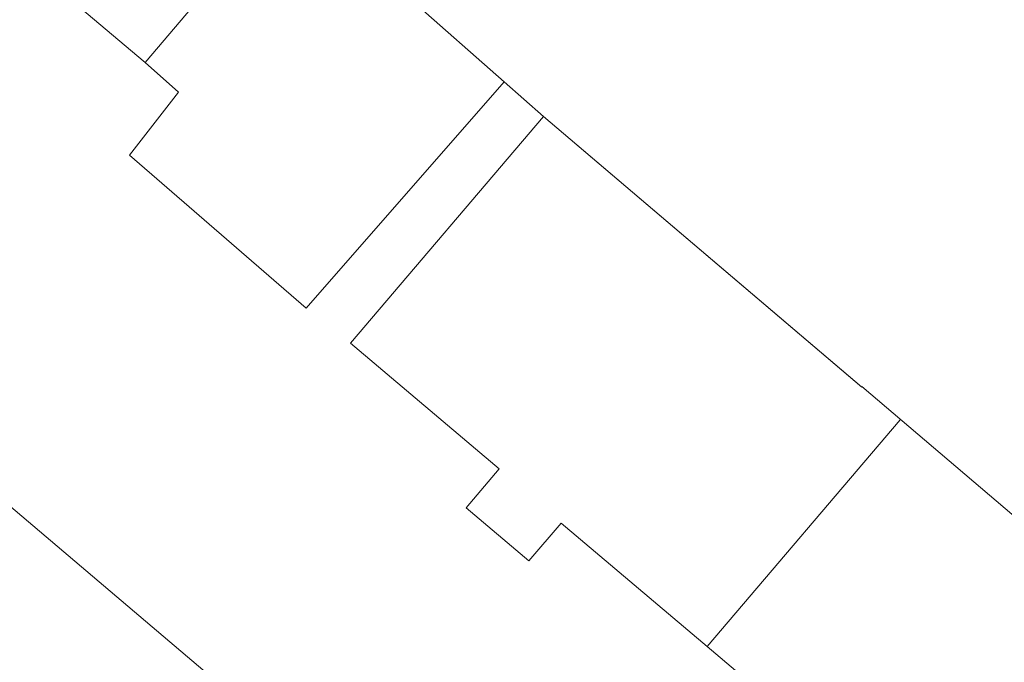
# Model space of a CAD drawing. Header units: metres. Extents: x 187916 to 189411, y 333285 to 334910.
# Tile 290 of 348: x 188938 to 188974, y 333964 to 333987. Entities that reach past the tile are written whole.
import ezdxf

# ---------------------------------------------------------------- set-up
doc = ezdxf.new("R2010")
doc.units = ezdxf.units.M
for name, color, linetype, lineweight in [('B-ME-OG-BEBOUWING_HOOFDGEBOUW-G', 253, 'Continuous', 18), ('B-WE-OG-BEBOUWING-GV', 253, 'Continuous', 15), ('B-WE-OG-TERREIN_ERF-GV', 253, 'Continuous', 15), ('B-WE-VH-OPENVERHARDING_BETONSTRAATSTEEN-GV', 253, 'Continuous', 15)]:
    doc.layers.add(name, color=color, linetype=linetype, lineweight=lineweight)

# ---------------------------------------------------------------- blocks, each defined once
blk = doc.blocks.new('DTM')
at = {"layer": 'B-ME-OG-BEBOUWING_HOOFDGEBOUW-G', "ltscale": 0.2, "flags": 128}
blk.add_lwpolyline([(188980.339, 333958.386), (188982.921, 333961.45), (188968.459, 333973.767)], dxfattribs=at)
at = {"layer": 'B-WE-OG-BEBOUWING-GV', "ltscale": 0.2, "flags": 128}
blk.add_lwpolyline([(188929.118, 333996.832), (188934.412, 333992.366), (188933.195, 333990.939), (188935.499, 333988.998), (188936.649, 333990.344), (188942.281, 333985.597), (188949.392, 333993.978), (188936.195, 334005.174)], close=True, dxfattribs=at)
for points in [[(188968.445, 333973.751), (188956.831, 333983.633), (188949.785, 333975.351), (188955.212, 333970.758), (188954.002, 333969.338), (188956.296, 333967.396), (188957.476, 333968.781), (188962.804, 333964.268), (188969.853, 333972.553)], [(188969.853, 333972.553), (188962.804, 333964.268), (188968.132, 333959.755), (188966.926, 333958.331), (188969.246, 333956.362), (188970.434, 333957.764), (188975.96, 333953.087), (188978.65, 333956.265), (188979.183, 333955.811), (188980.037, 333956.816), (188979.506, 333957.271), (188980.406, 333958.329)]]:
    blk.add_lwpolyline(points, dxfattribs=at)
at = {"layer": 'B-WE-OG-TERREIN_ERF-GV', "ltscale": 0.2, "flags": 128}
for points in [[(188980.406, 333958.329), (188979.506, 333957.271), (188980.037, 333956.816), (188979.183, 333955.811), (188978.65, 333956.265), (188975.96, 333953.087), (188970.434, 333957.764), (188969.246, 333956.362), (188966.926, 333958.331), (188968.132, 333959.755), (188962.804, 333964.268), (188957.476, 333968.781), (188956.296, 333967.396), (188954.002, 333969.338), (188955.212, 333970.758), (188949.785, 333975.351), (188956.831, 333983.633), (188955.39, 333984.899), (188948.161, 333976.63), (188941.713, 333982.212), (188943.502, 333984.512), (188942.281, 333985.597), (188936.649, 333990.344)], [(188932.209, 333973.754), (188964.147, 333946.649), (188962.86, 333945), (188969.725, 333939.226), (188973.637, 333933.608), (188974.505, 333934.528), (188970.479, 333939.997), (188973.25, 333943.244)], [(188934.912, 333964.721), (188944.045, 333956.969), (188952.428, 333950.262), (188960.628, 333943.368), (188972.845, 333932.768), (188973.637, 333933.608), (188969.725, 333939.226), (188962.86, 333945), (188964.147, 333946.649), (188932.209, 333973.754)]]:
    blk.add_lwpolyline(points, dxfattribs=at)
blk.add_lwpolyline([(188949.392, 333993.978), (188942.281, 333985.597), (188943.502, 333984.512), (188941.713, 333982.212), (188948.161, 333976.63), (188955.39, 333984.899), (188952.019, 333987.86), (188953.836, 333990.131)], close=True, dxfattribs=at)
at = {"layer": 'B-WE-VH-OPENVERHARDING_BETONSTRAATSTEEN-GV', "ltscale": 0.2, "flags": 128}
blk.add_lwpolyline([(188928.906, 334031.736), (188918.663, 334020.059), (188922.263, 334016.994), (188923.216, 334016.185), (188936.195, 334005.174), (188949.392, 333993.978), (188953.836, 333990.131), (188952.019, 333987.86), (188955.39, 333984.899), (188956.831, 333983.633), (188968.451, 333973.746)], dxfattribs=at)

msp = doc.modelspace()

# ---------------------------------------------------------------- block references
msp.add_blockref('DTM', (0, 0))

doc.saveas('drawing.dxf')
